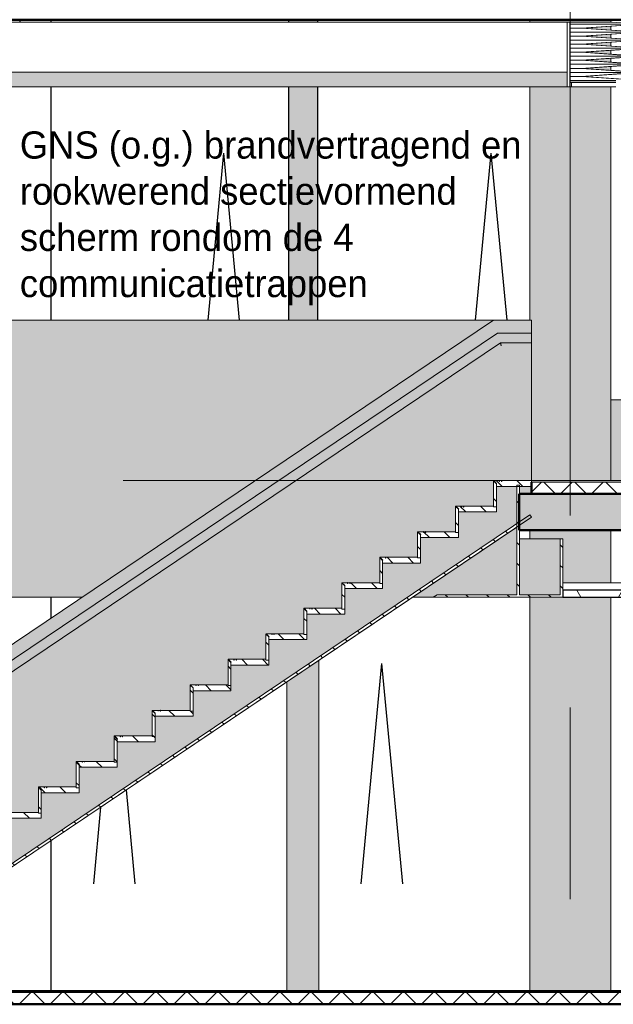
# Model space of a CAD drawing. Extents: x 50445 to 145605, y -10968 to 41989.
# Tile 290 of 338: x 103921 to 107991, y 5097 to 11847. Entities that reach past the tile are written whole.
import ezdxf

# ---------------------------------------------------------------- set-up
doc = ezdxf.new("R2010")
doc.units = 0
doc.header["$LTSCALE"] = 414.30304
doc.header["$MEASUREMENT"] = 0
doc.linetypes.add('stramien', pattern=[22.225, 12.7, -3.175, 3.175, -3.175])
doc.layers.get('0').update_dxf_attribs({"linetype": 'CONTINUOUS'})
for name, color, linetype, lineweight in [('A-ANNO-TEXT', 2, 'CONTINUOUS', 18), ('A-CLNG-PATT', 5, 'CONTINUOUS', 25), ('A-CLNG-SUSP', 5, 'CONTINUOUS', 25), ('A-DETL', 5, 'CONTINUOUS', 18), ('A-FLOR-CASE', 3, 'CONTINUOUS', 18), ('A-FLOR-OTLN', 6, 'CONTINUOUS', 18), ('A-FLOR-PATT', 8, 'CONTINUOUS', 50), ('A-GENM', 6, 'CONTINUOUS', 18), ('A-GLAZ', 6, 'CONTINUOUS', 18), ('A-GLAZ-GLAS', 6, 'CONTINUOUS', 25), ('I-WALL', 2, 'CONTINUOUS', 25), ('S-COLS', 6, 'CONTINUOUS', 18), ('S-GRID', 1, 'CONTINUOUS', 18)]:
    doc.layers.add(name, color=color, linetype=linetype, lineweight=lineweight)
doc.layers.get('A-GLAZ').off()
doc.styles.add('Frutiger', font='txt', dxfattribs={"height": 186.571782})
pattern_1 = [(45, (114825.1, 10064.78), (-106.066, 106.066), []), (135, (114825.1, 10064.78), (-106.066, -106.066), [])]
pattern_2 = [(135, (33645.57, 9397.6), (-70.7107, -70.7107), [])]

# ---------------------------------------------------------------- blocks, each defined once
blk = doc.blocks.new('65_KU_GNS huif met Barisol - Type-V42-plotview doorsnede C C  -  1 op 100')
at = {"layer": 'A-GENM'}
blk.add_hatch(color=256, dxfattribs=at).paths.add_polyline_path([(21032.3, 10720), (26494.3, 10720), (26494.3, 10820), (21032.3, 10820)], flags=0)
for p, q in [((26494.3, 11163.2), (21032.3, 11163.2)), ((26514.3, 11163.2), (26494.3, 11163.2)), ((26494.3, 11163.2), (26494.3, 10720)), ((26514.3, 10720), (26514.3, 11163.2)), ((26514.3, 11163.2), (26804.2, 11163.2)), ((26514.3, 11162.2), (26804.2, 11162.2)), ((26514.3, 11149.4), (26986.9, 11149.4)), ((26986.9, 11149.4), (26593, 11121.9)), ((26607.3, 11121.9), (27001.3, 11149.4)), ((27001.3, 11149.4), (26804.2, 11163.2)), ((26804.2, 11163.2), (26804.2, 11162.2)), ((26804.2, 11162.2), (26986.9, 11149.4)), ((26514.3, 11121.9), (26593, 11121.9)), ((26514.3, 11094.3), (26986.9, 11094.3)), ((26593, 11121.9), (26986.9, 11094.3)), ((26986.9, 11094.3), (26593, 11066.8)), ((27001.3, 11094.3), (26607.3, 11121.9)), ((26607.3, 11066.8), (27001.3, 11094.3)), ((26514.3, 11066.8), (26593, 11066.8)), ((26514.3, 11039.2), (26986.9, 11039.2)), ((26514.3, 11011.7), (26593, 11011.7)), ((26593, 11066.8), (26986.9, 11039.2)), ((26986.9, 11039.2), (26593, 11011.7)), ((26593, 11011.7), (26986.9, 10984.1)), ((27001.3, 11039.2), (26607.3, 11066.8)), ((26607.3, 11011.7), (27001.3, 11039.2)), ((27001.3, 10984.1), (26607.3, 11011.7)), ((26514.3, 10984.1), (26986.9, 10984.1)), ((26514.3, 10956.6), (26593, 10956.6)), ((26986.9, 10984.1), (26593, 10956.6)), ((26593, 10956.6), (26986.9, 10929)), ((26607.3, 10956.6), (27001.3, 10984.1)), ((27001.3, 10929), (26607.3, 10956.6)), ((26514.3, 10929), (26986.9, 10929)), ((26514.3, 10901.5), (26593, 10901.5)), ((26514.3, 10874), (26986.9, 10874)), ((26986.9, 10929), (26593, 10901.5)), ((26593, 10901.5), (26986.9, 10874)), ((26986.9, 10874), (26593, 10846.4)), ((26607.3, 10901.5), (27001.3, 10929)), ((27001.3, 10874), (26607.3, 10901.5)), ((26607.3, 10846.4), (27001.3, 10874)), ((26494.3, 10820), (21032.3, 10820)), ((26494.3, 10720), (26494.3, 10820)), ((26514.3, 10846.4), (26593, 10846.4)), ((26514.3, 10818.9), (26986.9, 10818.9)), ((26593, 10846.4), (26986.9, 10818.9)), ((26986.9, 10818.9), (26593, 10791.3)), ((27001.3, 10818.9), (26607.3, 10846.4)), ((26607.3, 10791.3), (27001.3, 10818.9)), ((26514.3, 10791.3), (26593, 10791.3)), ((26514.3, 10763.8), (26829.1, 10763.8)), ((26514.3, 10751), (26804.2, 10751)), ((26524.3, 10750), (26514.3, 10750)), ((26524.3, 10750), (26524.3, 10720)), ((26829.1, 10750), (26524.3, 10750)), ((26593, 10791.3), (26900.6, 10769.8)), ((26914.9, 10769.8), (26607.3, 10791.3)), ((26829.1, 10752.7), (26804.2, 10751)), ((26804.2, 10750), (26829.1, 10751.7)), ((26804.2, 10751), (26804.2, 10750)), ((21032.3, 10720), (26494.3, 10720)), ((26494.3, 10720), (26514.3, 10720)), ((26514.3, 10720), (26524.3, 10720)), ((26524.3, 10720), (26829.1, 10720))]:
    blk.add_line(p, q, dxfattribs=at)
blk = doc.blocks.new('34_KA_houten balustrade communicatietrappen - Type-V45-plotview doorsnede C C  -  1 op 100')
at = {"layer": 'A-FLOR-CASE'}
h = blk.add_hatch(dxfattribs=at)
h.set_pattern_fill('FP_22', color=256, style=0, pattern_type=2)
h.set_pattern_definition(pattern_2)
h.paths.add_polyline_path([(26465.9, 7220), (26465.9, 7620), (26447.9, 7620), (26447.9, 7238), (26167.9, 7238), (26167.9, 7990), (26149.9, 7990), (26149.9, 7238), (25603.6, 7238), (25576.9, 7220), (26021.3, 7220)], flags=0)
h.paths.add_polyline_path([(21067.9, 7220), (21383.9, 7220), (21383.9, 8020), (21365.9, 8020), (21365.9, 7238), (21085.9, 7238), (21085.9, 7620), (21067.9, 7620)], flags=0)
h.paths.add_polyline_path([(21283.9, 7990), (21301.9, 7990), (21301.9, 8020), (21283.9, 8020), (21283.9, 8000.1)], flags=0)
at = {"layer": 'A-GENM'}
h = blk.add_hatch(color=256, dxfattribs=at)
h.paths.add_polyline_path([(21383.9, 7220), (23167.1, 7220), (25989.9, 9120), (21283.9, 9120), (21283.9, 8020), (21301.9, 8020), (21301.9, 9102), (21328.1, 9102), (21328.1, 8020), (21383.9, 8020), (21383.9, 7238)], flags=0)
h.paths.add_polyline_path([(25576.9, 7220), (25603.6, 7238), (26149.9, 7239.1), (26149.9, 7701.6), (25434.4, 7220), (25464.8, 7220)], flags=0)
h = blk.add_hatch(color=256, dxfattribs=at)
h.paths.add_polyline_path([(26249.9, 7238), (26447.9, 7238), (26447.9, 7620), (26167.9, 7620), (26167.9, 7238)], flags=0)
h.paths.add_polyline_path([(21085.9, 7238), (21365.9, 7238), (21365.9, 7620), (21085.9, 7620), (21085.9, 7518)], flags=0)
for p, q in [((25989.9, 9120), (21283.9, 9120)), ((26167.9, 7990), (26149.9, 7990)), ((26149.9, 7990), (26149.9, 7238)), ((26167.9, 7238), (26167.9, 7990)), ((26167.9, 7620), (26447.9, 7620)), ((26465.9, 7620), (26447.9, 7620)), ((26447.9, 7620), (26447.9, 7238)), ((26465.9, 7220), (26465.9, 7620)), ((25603.6, 7238), (25576.9, 7220)), ((26149.9, 7238), (25603.6, 7238)), ((26447.9, 7238), (26167.9, 7238)), ((21383.9, 7220), (23167.1, 7220)), ((25434.4, 7220), (25576.9, 7220)), ((25576.9, 7220), (26465.9, 7220))]:
    blk.add_line(p, q, dxfattribs=at)
blk = doc.blocks.new('42_KA leemstuc betonkolomafwerking - Type-V54-plotview doorsnede C C  -  1 op 100')
at = {"layer": 'A-GENM'}
h = blk.add_hatch(color=256, dxfattribs=at)
h.paths.add_polyline_path([(26239.6, 4520), (26793.6, 4520), (26793.6, 7220), (26239.6, 7220), (26239.6, 4852.5)], flags=0)
h.paths.add_polyline_path([(26793.6, 7320), (26793.6, 7680), (26239.6, 7680), (26239.6, 7620), (26465.9, 7620), (26465.9, 7320), (26577.9, 7320)], flags=0)
for p, q in [((26239.6, 7680), (26239.6, 7620)), ((26793.6, 7680), (26793.6, 7320)), ((26239.6, 7220), (26239.6, 4520)), ((26793.6, 7220), (26793.6, 4520))]:
    blk.add_line(p, q, dxfattribs=at)
blk = doc.blocks.new('42_KA leemstuc betonkolomafwerking - Type-V58-plotview doorsnede C C  -  1 op 100')
at = {"layer": 'A-GENM'}
h = blk.add_hatch(color=256, dxfattribs=at)
h.paths.add_polyline_path([(26577.9, 8020), (26793.6, 8020), (26793.6, 10720), (26239.6, 10720), (26239.6, 9120), (26249.9, 9120), (26249.9, 8020)], flags=0)
h.paths.add_polyline_path([(26793.6, 10833.4), (26793.6, 10859.4), (26607.3, 10846.4)], flags=0)
h.paths.add_polyline_path([(26793.6, 10888.5), (26793.6, 10914.5), (26607.3, 10901.5)], flags=0)
h.paths.add_polyline_path([(26793.6, 10943.6), (26793.6, 10969.6), (26607.3, 10956.6)], flags=0)
h.paths.add_polyline_path([(26793.6, 10998.7), (26793.6, 11024.7), (26607.3, 11011.7), (26706.9, 11004.7)], flags=0)
h.paths.add_polyline_path([(26793.6, 11053.8), (26793.6, 11079.8), (26607.3, 11066.8)], flags=0)
h.paths.add_polyline_path([(26793.6, 11108.8), (26793.6, 11134.9), (26607.3, 11121.9)], flags=0)
h.paths.add_polyline_path([(26514.3, 11163.2), (26793.6, 11163.2), (26793.6, 11180), (26239.6, 11180), (26239.6, 11163.2), (26494.3, 11163.2)], flags=0)
for p, q in [((26239.6, 11180), (26239.6, 11163.2)), ((26793.6, 11180), (26793.6, 11163.2)), ((26793.6, 11134.9), (26793.6, 11108.8)), ((26793.6, 11079.8), (26793.6, 11053.8)), ((26793.6, 11024.7), (26793.6, 10998.7)), ((26793.6, 10969.6), (26793.6, 10943.6)), ((26793.6, 10914.5), (26793.6, 10888.5)), ((26793.6, 10859.4), (26793.6, 10833.4)), ((26239.6, 10720), (26239.6, 9120)), ((26793.6, 10720), (26793.6, 8020)), ((26249.9, 8020), (26793.6, 8020))]:
    blk.add_line(p, q, dxfattribs=at)
blk = doc.blocks.new('31_KA_Houten kozijn draaiend deel metselwerkgevel - Type-V164-plotview doorsnede C C  -  1 op 100')
at = {"layer": 'A-GLAZ-GLAS'}
for p in [(46033.5, 16120), (46249.7, 16120)]:
    blk.add_line(p, (46141.6, 17266), dxfattribs=at)
blk = doc.blocks.new('31_KA_Houten kozijn draaiend deel metselwerkgevel - Type-V163-plotview doorsnede C C  -  1 op 100')
at = {"layer": 'A-GLAZ-GLAS'}
for p in [(47866.8, 16120), (48083, 16120)]:
    blk.add_line(p, (47974.9, 17266), dxfattribs=at)
blk = doc.blocks.new('31_KA_Houten kozijn draaiend deel metselwerkgevel - Type-V167-plotview doorsnede C C  -  1 op 100')
at = {"layer": 'A-GLAZ-GLAS'}
for p, q in [((23534.1, 5255.8), (23473.3, 5900.1)), ((23249.1, 5255.8), (23298.8, 5782.6))]:
    blk.add_line(p, q, dxfattribs=at)
blk = doc.blocks.new('31_KA_Houten kozijn draaiend deel metselwerkgevel - Type-8155383-plotview doorsnede C C  -  1 op 100')
at = {"layer": 'A-GLAZ-GLAS'}
for p in [(4915.8, 12255.8), (5200.7, 12255.8)]:
    blk.add_line(p, (5058.3, 13766), dxfattribs=at)
blk = doc.blocks.new('24_KA_communicatietrap - Type-9770789-plotview doorsnede C C  -  1 op 100')
at = {"layer": 'A-GENM'}
for points in [[(20789.9, 5511.5), (26017.4, 9030), (26249.9, 9030), (26249.9, 9120), (25989.9, 9120), (20789.9, 5620)], [(20789.9, 5431.8), (26039.3, 8964), (26249.9, 8964), (26249.9, 9030), (26017.4, 9030), (20789.9, 5511.5)], [(20789.9, 5407.8), (26043.6, 8944), (26037.5, 8964), (20789.9, 5430.4), (20789.9, 5413.6)], [(26249.9, 8944), (26249.9, 8964), (26037.7, 8963.3), (26043.6, 8944)]]:
    blk.add_hatch(color=256, dxfattribs=at).paths.add_polyline_path(points, flags=0)
h = blk.add_hatch(color=256, dxfattribs=at)
h.paths.add_polyline_path([(20789.9, 4520), (21049.9, 4520), (21049.9, 4693.9), (21051.3, 4695), (21309.9, 4695), (21309.9, 4868.9), (21311.3, 4870), (21569.9, 4870), (21569.9, 5043.9), (21571.3, 5045), (21829.9, 5045.1), (21829.9, 5218.9), (21831.3, 5220), (22089.9, 5220.1), (22089.9, 5393.9), (22091.3, 5395), (22349.9, 5395), (22349.9, 5568.9), (22351.3, 5570), (22609.9, 5570), (22609.9, 5743.9), (22611.3, 5745), (22869.9, 5745), (22869.9, 5918.9), (22871.3, 5920), (23129.9, 5920.1), (23129.9, 6093.9), (23131.3, 6095), (23389.9, 6095), (23389.9, 6268.9), (23391.3, 6270), (23649.9, 6270.1), (23649.9, 6443.9), (23651.3, 6445), (23909.9, 6445.1), (23909.9, 6618.9), (23911.3, 6620), (24169.9, 6620.1), (24169.9, 6793.9), (24171.3, 6795), (24429.9, 6795), (24429.9, 6968.9), (24431.3, 6970), (24689.9, 6970), (24689.9, 7143.9), (24691.3, 7145), (24949.9, 7145), (24949.9, 7318.9), (24951.3, 7320), (25209.9, 7320.1), (25209.9, 7493.9), (25211.3, 7495), (25469.9, 7495), (25469.9, 7668.9), (25471.3, 7670), (25729.9, 7670.1), (25729.9, 7843.9), (25731.3, 7845), (25989.9, 7845.6), (25989.9, 8018.9), (25991.3, 8020), (26249.9, 8020), (26249.9, 8944), (26043.6, 8944), (20789.9, 5407.8)], flags=0)
h.paths.add_polyline_path([(21069.9, 4520), (21422.7, 4520), (21411.6, 4536.6), (26149.9, 7725.8), (26149.9, 7980), (26009.9, 7980), (26009.9, 7805), (25749.9, 7805), (25749.9, 7630), (25489.9, 7630), (25489.9, 7455), (25229.9, 7455), (25229.9, 7280), (24969.9, 7280), (24969.9, 7105), (24709.9, 7105), (24709.9, 6930), (24449.9, 6930), (24449.9, 6755), (24189.9, 6755), (24189.9, 6580), (23929.9, 6580), (23929.9, 6405), (23669.9, 6405), (23669.9, 6230), (23409.9, 6230), (23409.9, 6055), (23149.9, 6055), (23149.9, 5880), (22889.9, 5880), (22889.9, 5705), (22629.9, 5705), (22629.9, 5530), (22369.9, 5530), (22369.9, 5355), (22109.9, 5355), (22109.9, 5180), (21849.9, 5180), (21849.9, 5005), (21589.9, 5005), (21589.9, 4830), (21329.9, 4830), (21329.9, 4655), (21069.9, 4655), (21069.9, 4566.3)], flags=0)
h.paths.add_polyline_path([(21422.8, 4520), (21422.9, 4520), (21422.9, 4520.1)], flags=0)
h.paths.add_polyline_path([(26167.9, 7930), (26249.9, 7930), (26249.9, 7980), (26167.9, 7980)], flags=0)
h = blk.add_hatch(dxfattribs=at)
h.set_pattern_fill('FP_22', color=256, style=0, pattern_type=2)
h.set_pattern_definition(pattern_2)
h.paths.add_polyline_path([(26009.9, 7840), (26009.9, 7998.6), (25989.9, 8018.6), (25989.9, 7840)], flags=0)
h = blk.add_hatch(dxfattribs=at)
h.set_pattern_fill('FP_22', color=256, style=0, pattern_type=2)
h.set_pattern_definition(pattern_2)
h.paths.add_polyline_path([(26021.3, 7980), (26249.9, 7980), (26249.9, 8020), (26046.9, 8020), (26046.9, 8014), (26044.9, 8014), (26044.9, 8020), (26031.9, 8020), (26031.9, 8014), (26029.9, 8014), (26029.9, 8020), (25991.3, 8020), (26011.3, 8000), (26009.9, 7998.6), (26009.9, 7980)], flags=0)
h = blk.add_hatch(dxfattribs=at)
h.set_pattern_fill('FP_22', color=256, style=0, pattern_type=2)
h.set_pattern_definition(pattern_2)
h.paths.add_polyline_path([(25749.9, 7665), (25749.9, 7823.6), (25729.9, 7843.6), (25729.9, 7665)], flags=0)
h = blk.add_hatch(dxfattribs=at)
h.set_pattern_fill('FP_22', color=256, style=0, pattern_type=2)
h.set_pattern_definition(pattern_2)
h.paths.add_polyline_path([(26009.9, 7805), (26009.9, 7840), (25989.9, 7840), (25989.9, 7845), (25786.9, 7845), (25786.9, 7839), (25784.9, 7839), (25784.9, 7845), (25771.9, 7845), (25771.9, 7839), (25769.9, 7839), (25769.9, 7845), (25731.3, 7845), (25751.3, 7825), (25749.9, 7823.6), (25749.9, 7805)], flags=0)
h = blk.add_hatch(dxfattribs=at)
h.set_pattern_fill('FP_22', color=256, style=0, pattern_type=2)
h.set_pattern_definition(pattern_2)
h.paths.add_polyline_path([(21422.7, 4520), (26249.9, 7769), (26238.7, 7785.6), (21411.6, 4536.6)], flags=0)
h = blk.add_hatch(dxfattribs=at)
h.set_pattern_fill('FP_22', color=256, style=0, pattern_type=2)
h.set_pattern_definition(pattern_2)
h.paths.add_polyline_path([(25489.9, 7490), (25489.9, 7648.6), (25469.9, 7668.6), (25469.9, 7490)], flags=0)
h = blk.add_hatch(dxfattribs=at)
h.set_pattern_fill('FP_22', color=256, style=0, pattern_type=2)
h.set_pattern_definition(pattern_2)
h.paths.add_polyline_path([(25749.9, 7630), (25749.9, 7665), (25729.9, 7665), (25729.9, 7670), (25471.3, 7670), (25491.3, 7650), (25489.9, 7648.6), (25489.9, 7630)], flags=0)
h = blk.add_hatch(dxfattribs=at)
h.set_pattern_fill('FP_22', color=256, style=0, pattern_type=2)
h.set_pattern_definition(pattern_2)
h.paths.add_polyline_path([(25229.9, 7315), (25229.9, 7473.6), (25209.9, 7493.6), (25209.9, 7315)], flags=0)
h = blk.add_hatch(dxfattribs=at)
h.set_pattern_fill('FP_22', color=256, style=0, pattern_type=2)
h.set_pattern_definition(pattern_2)
h.paths.add_polyline_path([(25229.9, 7455), (25489.9, 7455), (25489.9, 7490), (25469.9, 7490), (25469.9, 7495), (25211.3, 7495), (25231.3, 7475), (25229.9, 7473.6)], flags=0)
h = blk.add_hatch(dxfattribs=at)
h.set_pattern_fill('FP_22', color=256, style=0, pattern_type=2)
h.set_pattern_definition(pattern_2)
h.paths.add_polyline_path([(24969.9, 7140), (24969.9, 7298.6), (24949.9, 7318.6), (24949.9, 7140)], flags=0)
h = blk.add_hatch(dxfattribs=at)
h.set_pattern_fill('FP_22', color=256, style=0, pattern_type=2)
h.set_pattern_definition(pattern_2)
h.paths.add_polyline_path([(25229.9, 7280), (25229.9, 7315), (25209.9, 7315), (25209.9, 7320), (24951.3, 7320), (24971.3, 7300), (24969.9, 7298.6), (24969.9, 7280)], flags=0)
h = blk.add_hatch(dxfattribs=at)
h.set_pattern_fill('FP_22', color=256, style=0, pattern_type=2)
h.set_pattern_definition(pattern_2)
h.paths.add_polyline_path([(24709.9, 6965), (24709.9, 7123.6), (24689.9, 7143.6), (24689.9, 6965)], flags=0)
h = blk.add_hatch(dxfattribs=at)
h.set_pattern_fill('FP_22', color=256, style=0, pattern_type=2)
h.set_pattern_definition(pattern_2)
h.paths.add_polyline_path([(24709.9, 7105), (24969.9, 7105), (24969.9, 7140), (24949.9, 7140), (24949.9, 7145), (24691.3, 7145), (24711.3, 7125), (24709.9, 7123.6)], flags=0)
h = blk.add_hatch(dxfattribs=at)
h.set_pattern_fill('FP_22', color=256, style=0, pattern_type=2)
h.set_pattern_definition(pattern_2)
h.paths.add_polyline_path([(24449.9, 6790), (24449.9, 6948.6), (24429.9, 6968.6), (24429.9, 6790)], flags=0)
h = blk.add_hatch(dxfattribs=at)
h.set_pattern_fill('FP_22', color=256, style=0, pattern_type=2)
h.set_pattern_definition(pattern_2)
h.paths.add_polyline_path([(24449.9, 6930), (24709.9, 6930), (24709.9, 6965), (24689.9, 6965), (24689.9, 6970), (24431.3, 6970), (24451.3, 6950), (24449.9, 6948.6)], flags=0)
h = blk.add_hatch(dxfattribs=at)
h.set_pattern_fill('FP_22', color=256, style=0, pattern_type=2)
h.set_pattern_definition(pattern_2)
h.paths.add_polyline_path([(24189.9, 6615), (24189.9, 6773.6), (24169.9, 6793.6), (24169.9, 6615)], flags=0)
h = blk.add_hatch(dxfattribs=at)
h.set_pattern_fill('FP_22', color=256, style=0, pattern_type=2)
h.set_pattern_definition(pattern_2)
h.paths.add_polyline_path([(24189.9, 6755), (24449.9, 6755), (24449.9, 6790), (24429.9, 6790), (24429.9, 6795), (24171.3, 6795), (24191.3, 6775), (24189.9, 6773.6)], flags=0)
h = blk.add_hatch(dxfattribs=at)
h.set_pattern_fill('FP_22', color=256, style=0, pattern_type=2)
h.set_pattern_definition(pattern_2)
h.paths.add_polyline_path([(23929.9, 6440), (23929.9, 6598.6), (23909.9, 6618.6), (23909.9, 6440)], flags=0)
h = blk.add_hatch(dxfattribs=at)
h.set_pattern_fill('FP_22', color=256, style=0, pattern_type=2)
h.set_pattern_definition(pattern_2)
h.paths.add_polyline_path([(24189.9, 6580), (24189.9, 6615), (24169.9, 6615), (24169.9, 6620), (23911.3, 6620), (23931.3, 6600), (23929.9, 6598.6), (23929.9, 6580)], flags=0)
h = blk.add_hatch(dxfattribs=at)
h.set_pattern_fill('FP_22', color=256, style=0, pattern_type=2)
h.set_pattern_definition(pattern_2)
h.paths.add_polyline_path([(23669.9, 6265), (23669.9, 6423.6), (23649.9, 6443.6), (23649.9, 6265)], flags=0)
h = blk.add_hatch(dxfattribs=at)
h.set_pattern_fill('FP_22', color=256, style=0, pattern_type=2)
h.set_pattern_definition(pattern_2)
h.paths.add_polyline_path([(23929.9, 6405), (23929.9, 6440), (23909.9, 6440), (23909.9, 6445), (23651.3, 6445), (23671.3, 6425), (23669.9, 6423.6), (23669.9, 6405)], flags=0)
h = blk.add_hatch(dxfattribs=at)
h.set_pattern_fill('FP_22', color=256, style=0, pattern_type=2)
h.set_pattern_definition(pattern_2)
h.paths.add_polyline_path([(23409.9, 6090), (23409.9, 6248.6), (23389.9, 6268.6), (23389.9, 6090)], flags=0)
h = blk.add_hatch(dxfattribs=at)
h.set_pattern_fill('FP_22', color=256, style=0, pattern_type=2)
h.set_pattern_definition(pattern_2)
h.paths.add_polyline_path([(23409.9, 6230), (23669.9, 6230), (23669.9, 6265), (23649.9, 6265), (23649.9, 6270), (23391.3, 6270), (23411.3, 6250), (23409.9, 6248.6)], flags=0)
h = blk.add_hatch(dxfattribs=at)
h.set_pattern_fill('FP_22', color=256, style=0, pattern_type=2)
h.set_pattern_definition(pattern_2)
h.paths.add_polyline_path([(23149.9, 5915), (23149.9, 6073.6), (23129.9, 6093.6), (23129.9, 5915)], flags=0)
h = blk.add_hatch(dxfattribs=at)
h.set_pattern_fill('FP_22', color=256, style=0, pattern_type=2)
h.set_pattern_definition(pattern_2)
h.paths.add_polyline_path([(23149.9, 6055), (23409.9, 6055), (23409.9, 6090), (23389.9, 6090), (23389.9, 6095), (23131.3, 6095), (23151.3, 6075), (23149.9, 6073.6)], flags=0)
h = blk.add_hatch(dxfattribs=at)
h.set_pattern_fill('FP_22', color=256, style=0, pattern_type=2)
h.set_pattern_definition(pattern_2)
h.paths.add_polyline_path([(22889.9, 5740), (22889.9, 5898.6), (22869.9, 5918.6), (22869.9, 5740)], flags=0)
h = blk.add_hatch(dxfattribs=at)
h.set_pattern_fill('FP_22', color=256, style=0, pattern_type=2)
h.set_pattern_definition(pattern_2)
h.paths.add_polyline_path([(22889.9, 5880), (23149.9, 5880), (23149.9, 5915), (23129.9, 5915), (23129.9, 5920), (22871.3, 5920), (22891.3, 5900), (22889.9, 5898.6)], flags=0)
h = blk.add_hatch(dxfattribs=at)
h.set_pattern_fill('FP_22', color=256, style=0, pattern_type=2)
h.set_pattern_definition(pattern_2)
h.paths.add_polyline_path([(22681.8, 5705), (22889.9, 5705), (22889.9, 5740), (22869.9, 5740), (22869.9, 5745), (22611.3, 5745), (22631.3, 5725), (22629.9, 5723.6), (22629.9, 5705)], flags=0)
for p, q in [((25989.9, 9120), (20789.9, 5620)), ((26249.9, 9120), (25989.9, 9120)), ((26249.9, 9030), (26249.9, 9120)), ((20789.9, 5511.5), (26017.4, 9030)), ((26017.4, 9030), (26249.9, 9030)), ((26249.9, 8964), (26249.9, 9030)), ((26037.5, 8964), (20789.9, 5431.9)), ((26249.9, 8964), (26037.5, 8964)), ((26249.9, 8944), (26249.9, 8964)), ((26249.9, 8020), (26249.9, 8944)), ((25991.2, 8020.1), (25989.8, 8018.7)), ((25989.8, 8018.7), (26009.9, 7998.6)), ((26009.9, 7998.6), (25989.9, 8018.6)), ((25989.9, 8018.6), (25989.9, 7840)), ((26011.3, 8000), (25991.2, 8020.1)), ((26029.9, 8020), (25991.3, 8020)), ((25991.3, 8020), (26011.3, 8000)), ((26011.3, 8000), (26009.9, 7998.6)), ((26009.9, 7998.6), (26011.3, 8000)), ((26009.9, 7998.6), (26009.9, 7980)), ((26009.9, 7840), (26009.9, 7998.6)), ((26009.9, 7980), (26249.9, 7980)), ((26029.9, 8020.6), (26029.9, 8014.6)), ((26031.9, 8020.6), (26029.9, 8020.6)), ((26029.9, 8014), (26029.9, 8020)), ((26029.9, 8014.6), (26031.9, 8014.6)), ((26031.9, 8014), (26029.9, 8014)), ((26031.9, 8014.6), (26031.9, 8020.6)), ((26044.9, 8020), (26031.9, 8020)), ((26031.9, 8020), (26031.9, 8014)), ((26044.9, 8020.6), (26044.9, 8014.6)), ((26046.9, 8020.6), (26044.9, 8020.6)), ((26044.9, 8014), (26044.9, 8020)), ((26044.9, 8014.6), (26046.9, 8014.6)), ((26046.9, 8014), (26044.9, 8014)), ((26046.9, 8014.6), (26046.9, 8020.6)), ((26249.9, 8020), (26046.9, 8020)), ((26046.9, 8020), (26046.9, 8014)), ((26249.9, 7980), (26249.9, 8020)), ((25731.2, 7845.1), (25729.8, 7843.7)), ((25729.8, 7843.7), (25749.9, 7823.6)), ((25749.9, 7823.6), (25729.9, 7843.6)), ((25729.9, 7843.6), (25729.9, 7665)), ((25749.9, 7823.6), (25729.9, 7843.6)), ((25729.9, 7843.6), (25729.9, 7665)), ((25751.3, 7825), (25731.2, 7845.1)), ((25769.9, 7845), (25731.3, 7845)), ((25731.3, 7845), (25751.3, 7825)), ((25769.9, 7845.6), (25769.9, 7839.6)), ((25771.9, 7845.6), (25769.9, 7845.6)), ((25769.9, 7839), (25769.9, 7845)), ((25769.9, 7839.6), (25771.9, 7839.6)), ((25771.9, 7839), (25769.9, 7839)), ((25771.9, 7839.6), (25771.9, 7845.6)), ((25784.9, 7845), (25771.9, 7845)), ((25771.9, 7845), (25771.9, 7839)), ((25784.9, 7845.6), (25784.9, 7839.6)), ((25786.9, 7845.6), (25784.9, 7845.6)), ((25784.9, 7839), (25784.9, 7845)), ((25784.9, 7839.6), (25786.9, 7839.6)), ((25786.9, 7839), (25784.9, 7839)), ((25786.9, 7839.6), (25786.9, 7845.6)), ((25989.9, 7845), (25786.9, 7845)), ((25786.9, 7845), (25786.9, 7839)), ((25989.9, 7840), (25989.9, 7845)), ((26009.9, 7840), (25989.9, 7840)), ((25989.9, 7840), (26009.9, 7840)), ((26009.9, 7805), (26009.9, 7840)), ((26238.7, 7785.6), (21411.6, 4536.6)), ((21422.7, 4520), (26249.9, 7769)), ((25751.3, 7825), (25749.9, 7823.6)), ((25749.9, 7823.6), (25751.3, 7825)), ((25749.9, 7670), (25749.9, 7823.6)), ((25749.9, 7823.6), (25749.9, 7805)), ((25749.9, 7665), (25749.9, 7823.6)), ((25749.9, 7665), (25749.9, 7823.6)), ((25749.9, 7805), (26009.9, 7805)), ((25749.9, 7805), (26009.9, 7805)), ((26249.9, 7769), (26238.7, 7785.6)), ((21422.9, 4520), (26149.9, 7701.6)), ((25471.2, 7670.1), (25469.8, 7668.7)), ((25469.8, 7668.7), (25489.9, 7648.6)), ((25489.9, 7648.6), (25469.9, 7668.6)), ((25469.9, 7668.6), (25469.9, 7490)), ((25491.3, 7650), (25471.2, 7670.1)), ((25729.9, 7670), (25471.3, 7670)), ((25471.3, 7670), (25491.3, 7650)), ((25489.9, 7648.6), (25491.3, 7650)), ((25491.3, 7650), (25489.9, 7648.6)), ((25489.9, 7495), (25489.9, 7648.6)), ((25489.9, 7490), (25489.9, 7648.6)), ((25489.9, 7648.6), (25489.9, 7630)), ((25489.9, 7630), (25749.9, 7630)), ((25489.9, 7630), (25749.9, 7630)), ((25509.9, 7670.6), (25509.9, 7664.6)), ((25511.9, 7670.6), (25509.9, 7670.6)), ((25509.9, 7664.6), (25511.9, 7664.6)), ((25511.9, 7664.6), (25511.9, 7670.6)), ((25524.9, 7670.6), (25524.9, 7664.6)), ((25526.9, 7670.6), (25524.9, 7670.6)), ((25524.9, 7664.6), (25526.9, 7664.6)), ((25526.9, 7664.6), (25526.9, 7670.6)), ((25729.9, 7665), (25729.9, 7670)), ((25729.9, 7665), (25749.9, 7665)), ((25749.9, 7665), (25729.9, 7665)), ((25729.9, 7665), (25749.9, 7665)), ((25749.9, 7630), (25749.9, 7665)), ((25211.2, 7495.1), (25209.8, 7493.7)), ((25209.8, 7493.7), (25229.9, 7473.6)), ((25229.9, 7473.6), (25209.9, 7493.6)), ((25209.9, 7493.6), (25209.9, 7315)), ((25231.3, 7475), (25211.2, 7495.1)), ((25469.9, 7495), (25211.3, 7495)), ((25211.3, 7495), (25231.3, 7475)), ((25249.9, 7495.6), (25249.9, 7489.6)), ((25251.9, 7495.6), (25249.9, 7495.6)), ((25251.9, 7489.6), (25251.9, 7495.6)), ((25264.9, 7495.6), (25264.9, 7489.6)), ((25266.9, 7495.6), (25264.9, 7495.6)), ((25266.9, 7489.6), (25266.9, 7495.6)), ((25469.9, 7490), (25469.9, 7495)), ((25229.9, 7473.6), (25231.3, 7475)), ((25231.3, 7475), (25229.9, 7473.6)), ((25229.9, 7320), (25229.9, 7473.6)), ((25229.9, 7315), (25229.9, 7473.6)), ((25229.9, 7473.6), (25229.9, 7455)), ((25229.9, 7455), (25489.9, 7455)), ((25229.9, 7455), (25489.9, 7455)), ((25249.9, 7489.6), (25251.9, 7489.6)), ((25264.9, 7489.6), (25266.9, 7489.6)), ((25469.9, 7490), (25489.9, 7490)), ((25489.9, 7490), (25469.9, 7490)), ((25489.9, 7455), (25489.9, 7490)), ((24951.2, 7320.1), (24949.8, 7318.7)), ((24949.8, 7318.7), (24969.9, 7298.6)), ((24969.9, 7298.6), (24949.9, 7318.6)), ((24949.9, 7318.6), (24949.9, 7140)), ((24971.3, 7300), (24951.2, 7320.1)), ((25209.9, 7320), (24951.3, 7320)), ((24951.3, 7320), (24971.3, 7300)), ((24969.9, 7298.6), (24971.3, 7300)), ((24971.3, 7300), (24969.9, 7298.6)), ((24969.9, 7145), (24969.9, 7298.6)), ((24969.9, 7140), (24969.9, 7298.6)), ((24969.9, 7298.6), (24969.9, 7280)), ((24989.9, 7320.6), (24989.9, 7314.6)), ((24991.9, 7320.6), (24989.9, 7320.6)), ((24989.9, 7314.6), (24991.9, 7314.6)), ((24991.9, 7314.6), (24991.9, 7320.6)), ((25004.9, 7320.6), (25004.9, 7314.6)), ((25006.9, 7320.6), (25004.9, 7320.6)), ((25004.9, 7314.6), (25006.9, 7314.6)), ((25006.9, 7314.6), (25006.9, 7320.6)), ((25209.9, 7315), (25209.9, 7320)), ((25229.9, 7315), (25209.9, 7315)), ((25209.9, 7315), (25229.9, 7315)), ((25229.9, 7280), (25229.9, 7315)), ((24969.9, 7280), (25229.9, 7280)), ((24969.9, 7280), (25229.9, 7280)), ((24691.2, 7145.1), (24689.8, 7143.7)), ((24689.8, 7143.7), (24709.9, 7123.6)), ((24709.9, 7123.6), (24689.9, 7143.6)), ((24689.9, 7143.6), (24689.9, 6965)), ((24711.3, 7125), (24691.2, 7145.1)), ((24949.9, 7145), (24691.3, 7145)), ((24691.3, 7145), (24711.3, 7125)), ((24709.9, 7123.6), (24711.3, 7125)), ((24711.3, 7125), (24709.9, 7123.6)), ((24709.9, 6970), (24709.9, 7123.6)), ((24709.9, 6965), (24709.9, 7123.6)), ((24709.9, 7123.6), (24709.9, 7105)), ((24709.9, 7105), (24969.9, 7105)), ((24709.9, 7105), (24969.9, 7105)), ((24729.9, 7145.6), (24729.9, 7139.6)), ((24731.9, 7145.6), (24729.9, 7145.6)), ((24729.9, 7139.6), (24731.9, 7139.6)), ((24731.9, 7139.6), (24731.9, 7145.6)), ((24744.9, 7145.6), (24744.9, 7139.6)), ((24746.9, 7145.6), (24744.9, 7145.6)), ((24744.9, 7139.6), (24746.9, 7139.6)), ((24746.9, 7139.6), (24746.9, 7145.6)), ((24949.9, 7140), (24949.9, 7145)), ((24949.9, 7140), (24969.9, 7140)), ((24969.9, 7140), (24949.9, 7140)), ((24969.9, 7105), (24969.9, 7140)), ((24431.2, 6970.1), (24429.8, 6968.7)), ((24429.8, 6968.7), (24449.9, 6948.6)), ((24449.9, 6948.6), (24429.9, 6968.6)), ((24429.9, 6968.6), (24429.9, 6790)), ((24451.3, 6950), (24431.2, 6970.1)), ((24689.9, 6970), (24431.3, 6970)), ((24431.3, 6970), (24451.3, 6950)), ((24469.9, 6970.6), (24469.9, 6964.6)), ((24471.9, 6970.6), (24469.9, 6970.6)), ((24469.9, 6964.6), (24471.9, 6964.6)), ((24471.9, 6964.6), (24471.9, 6970.6)), ((24484.9, 6970.6), (24484.9, 6964.6)), ((24486.9, 6970.6), (24484.9, 6970.6)), ((24484.9, 6964.6), (24486.9, 6964.6)), ((24486.9, 6964.6), (24486.9, 6970.6)), ((24689.9, 6965), (24689.9, 6970)), ((24689.9, 6965), (24709.9, 6965)), ((24709.9, 6965), (24689.9, 6965)), ((24709.9, 6930), (24709.9, 6965)), ((24449.9, 6948.6), (24451.3, 6950)), ((24451.3, 6950), (24449.9, 6948.6)), ((24449.9, 6795), (24449.9, 6948.6)), ((24449.9, 6790), (24449.9, 6948.6)), ((24449.9, 6948.6), (24449.9, 6930)), ((24449.9, 6930), (24709.9, 6930)), ((24449.9, 6930), (24709.9, 6930)), ((24171.2, 6795.1), (24169.8, 6793.7)), ((24169.8, 6793.7), (24189.9, 6773.6)), ((24189.9, 6773.6), (24169.9, 6793.6)), ((24169.9, 6793.6), (24169.9, 6615)), ((24191.3, 6775), (24171.2, 6795.1)), ((24429.9, 6795), (24171.3, 6795)), ((24171.3, 6795), (24191.3, 6775)), ((24189.9, 6773.6), (24191.3, 6775)), ((24191.3, 6775), (24189.9, 6773.6)), ((24189.9, 6620), (24189.9, 6773.6)), ((24189.9, 6615), (24189.9, 6773.6)), ((24189.9, 6773.6), (24189.9, 6755)), ((24189.9, 6755), (24449.9, 6755)), ((24189.9, 6755), (24449.9, 6755)), ((24209.9, 6795.6), (24209.9, 6789.6)), ((24211.9, 6795.6), (24209.9, 6795.6)), ((24209.9, 6789.6), (24211.9, 6789.6)), ((24211.9, 6789.6), (24211.9, 6795.6)), ((24224.9, 6795.6), (24224.9, 6789.6)), ((24226.9, 6795.6), (24224.9, 6795.6)), ((24224.9, 6789.6), (24226.9, 6789.6)), ((24226.9, 6789.6), (24226.9, 6795.6)), ((24429.9, 6790), (24429.9, 6795)), ((24429.9, 6790), (24449.9, 6790)), ((24449.9, 6790), (24429.9, 6790)), ((24449.9, 6755), (24449.9, 6790)), ((23911.2, 6620.1), (23909.8, 6618.7)), ((23909.8, 6618.7), (23929.9, 6598.6)), ((23929.9, 6598.6), (23909.9, 6618.6)), ((23909.9, 6618.6), (23909.9, 6440)), ((23931.3, 6600), (23911.2, 6620.1)), ((24169.9, 6620), (23911.3, 6620)), ((23911.3, 6620), (23931.3, 6600)), ((23949.9, 6620.6), (23949.9, 6614.6)), ((23951.9, 6620.6), (23949.9, 6620.6)), ((23951.9, 6614.6), (23951.9, 6620.6)), ((23964.9, 6620.6), (23964.9, 6614.6)), ((23966.9, 6620.6), (23964.9, 6620.6)), ((23966.9, 6614.6), (23966.9, 6620.6)), ((24169.9, 6615), (24169.9, 6620)), ((23929.9, 6598.6), (23931.3, 6600)), ((23931.3, 6600), (23929.9, 6598.6)), ((23929.9, 6445), (23929.9, 6598.6)), ((23929.9, 6440), (23929.9, 6598.6)), ((23929.9, 6598.6), (23929.9, 6580)), ((23929.9, 6580), (24189.9, 6580)), ((23929.9, 6580), (24189.9, 6580)), ((23949.9, 6614.6), (23951.9, 6614.6)), ((23964.9, 6614.6), (23966.9, 6614.6)), ((24189.9, 6615), (24169.9, 6615)), ((24169.9, 6615), (24189.9, 6615)), ((24189.9, 6580), (24189.9, 6615)), ((23651.2, 6445.1), (23649.8, 6443.7)), ((23649.8, 6443.7), (23669.9, 6423.6)), ((23669.9, 6423.6), (23649.9, 6443.6)), ((23649.9, 6443.6), (23649.9, 6265)), ((23671.3, 6425), (23651.2, 6445.1)), ((23909.9, 6445), (23651.3, 6445)), ((23651.3, 6445), (23671.3, 6425)), ((23669.9, 6423.6), (23671.3, 6425)), ((23671.3, 6425), (23669.9, 6423.6)), ((23669.9, 6270), (23669.9, 6423.6)), ((23669.9, 6265), (23669.9, 6423.6)), ((23669.9, 6423.6), (23669.9, 6405)), ((23689.9, 6445.6), (23689.9, 6439.6)), ((23691.9, 6445.6), (23689.9, 6445.6)), ((23689.9, 6439.6), (23691.9, 6439.6)), ((23691.9, 6439.6), (23691.9, 6445.6)), ((23704.9, 6445.6), (23704.9, 6439.6)), ((23706.9, 6445.6), (23704.9, 6445.6)), ((23704.9, 6439.6), (23706.9, 6439.6)), ((23706.9, 6439.6), (23706.9, 6445.6)), ((23909.9, 6440), (23909.9, 6445)), ((23929.9, 6440), (23909.9, 6440)), ((23909.9, 6440), (23929.9, 6440)), ((23929.9, 6405), (23929.9, 6440)), ((23669.9, 6405), (23929.9, 6405)), ((23669.9, 6405), (23929.9, 6405)), ((23391.2, 6270.1), (23389.8, 6268.7)), ((23389.8, 6268.7), (23409.9, 6248.6)), ((23409.9, 6248.6), (23389.9, 6268.6)), ((23389.9, 6268.6), (23389.9, 6090)), ((23411.3, 6250), (23391.2, 6270.1)), ((23649.9, 6270), (23391.3, 6270)), ((23391.3, 6270), (23411.3, 6250)), ((23409.9, 6248.6), (23411.3, 6250)), ((23411.3, 6250), (23409.9, 6248.6)), ((23409.9, 6095), (23409.9, 6248.6)), ((23409.9, 6090), (23409.9, 6248.6)), ((23409.9, 6248.6), (23409.9, 6230)), ((23409.9, 6230), (23669.9, 6230)), ((23409.9, 6230), (23669.9, 6230)), ((23429.9, 6270.6), (23429.9, 6264.6)), ((23431.9, 6270.6), (23429.9, 6270.6)), ((23429.9, 6264.6), (23431.9, 6264.6)), ((23431.9, 6264.6), (23431.9, 6270.6)), ((23444.9, 6270.6), (23444.9, 6264.6)), ((23446.9, 6270.6), (23444.9, 6270.6)), ((23444.9, 6264.6), (23446.9, 6264.6)), ((23446.9, 6264.6), (23446.9, 6270.6)), ((23649.9, 6265), (23649.9, 6270)), ((23669.9, 6265), (23649.9, 6265)), ((23649.9, 6265), (23669.9, 6265)), ((23669.9, 6230), (23669.9, 6265)), ((23131.2, 6095.1), (23129.8, 6093.7)), ((23129.8, 6093.7), (23149.9, 6073.6)), ((23149.9, 6073.6), (23129.9, 6093.6)), ((23129.9, 6093.6), (23129.9, 5915)), ((23151.3, 6075), (23131.2, 6095.1)), ((23389.9, 6095), (23131.3, 6095)), ((23131.3, 6095), (23151.3, 6075)), ((23169.9, 6095.6), (23169.9, 6089.6)), ((23171.9, 6095.6), (23169.9, 6095.6)), ((23169.9, 6089.6), (23171.9, 6089.6)), ((23171.9, 6089.6), (23171.9, 6095.6)), ((23184.9, 6095.6), (23184.9, 6089.6)), ((23186.9, 6095.6), (23184.9, 6095.6)), ((23184.9, 6089.6), (23186.9, 6089.6)), ((23186.9, 6089.6), (23186.9, 6095.6)), ((23389.9, 6090), (23389.9, 6095)), ((23409.9, 6090), (23389.9, 6090)), ((23389.9, 6090), (23409.9, 6090)), ((23409.9, 6055), (23409.9, 6090)), ((23149.9, 6073.6), (23151.3, 6075)), ((23151.3, 6075), (23149.9, 6073.6)), ((23149.9, 5920), (23149.9, 6073.6)), ((23149.9, 5915), (23149.9, 6073.6)), ((23149.9, 6073.6), (23149.9, 6055)), ((23149.9, 6055), (23409.9, 6055)), ((23149.9, 6055), (23409.9, 6055)), ((22871.2, 5920.1), (22869.8, 5918.7)), ((22869.8, 5918.7), (22889.9, 5898.6)), ((22889.9, 5898.6), (22869.9, 5918.6)), ((22869.9, 5918.6), (22869.9, 5740)), ((22891.3, 5900), (22871.2, 5920.1)), ((23129.9, 5920), (22871.3, 5920)), ((22871.3, 5920), (22891.3, 5900)), ((22889.9, 5898.6), (22891.3, 5900)), ((22891.3, 5900), (22889.9, 5898.6)), ((22889.9, 5745), (22889.9, 5898.6)), ((22889.9, 5740), (22889.9, 5898.6)), ((22889.9, 5898.6), (22889.9, 5880)), ((22889.9, 5880), (23149.9, 5880)), ((22889.9, 5880), (23149.9, 5880)), ((22909.9, 5920.6), (22909.9, 5914.6)), ((22911.9, 5920.6), (22909.9, 5920.6)), ((22909.9, 5914.6), (22911.9, 5914.6)), ((22911.9, 5914.6), (22911.9, 5920.6)), ((22924.9, 5920.6), (22924.9, 5914.6)), ((22926.9, 5920.6), (22924.9, 5920.6)), ((22924.9, 5914.6), (22926.9, 5914.6)), ((22926.9, 5914.6), (22926.9, 5920.6)), ((23129.9, 5915), (23129.9, 5920)), ((23149.9, 5915), (23129.9, 5915)), ((23129.9, 5915), (23149.9, 5915)), ((23149.9, 5880), (23149.9, 5915)), ((22869.9, 5745), (22611.3, 5745)), ((22869.9, 5740), (22869.9, 5745)), ((22889.9, 5740), (22869.9, 5740)), ((22869.9, 5740), (22889.9, 5740)), ((22889.9, 5705), (22889.9, 5740)), ((22629.9, 5705), (22889.9, 5705)), ((22629.9, 5705), (22889.9, 5705))]:
    blk.add_line(p, q, dxfattribs=at)
blk.add_open_spline([(26043.6, 8944), (26043.1, 8945.7), (26042, 8949.2), (26040.5, 8954.1), (26039.2, 8958.3), (26038.3, 8961.5), (26037.6, 8963.5), (26037.5, 8964), (26037.5, 8964)], degree=3, dxfattribs=at)
blk = doc.blocks.new('42_KA leemstuc betonkolomafwerking - Type-V95-plotview doorsnede C C  -  1 op 100')
at = {"layer": 'A-GENM'}
blk.add_hatch(color=256, dxfattribs=at).paths.add_polyline_path([(13793.3, 1020), (13793.3, 3288.5), (13573.3, 3140.4), (13573.3, 1020), (13776.5, 1020)], flags=0)
for p, q in [((13793.3, 3288.5), (13793.3, 1020)), ((13573.3, 3140.4), (13573.3, 1020))]:
    blk.add_line(p, q, dxfattribs=at)
blk = doc.blocks.new('28_KU_vloerrand 250x670 verdieping - 31090mm-1052746-plotview doorsnede C C  -  1 op 100')
at = {"layer": 'S-COLS'}
h = blk.add_hatch(color=256, dxfattribs=at)
h.paths.add_polyline_path([(46793.3, 6900), (46793.3, 6900), (46793.3, 7120)], flags=0)
h.paths.add_polyline_path([(41293.3, 6900), (41293.3, 6900), (41293.3, 7120)], flags=0)
h.paths.add_polyline_path([(22956.6, 7078.3), (22960, 7080.6), (22960, 7120), (22956.6, 7120)], flags=0)
h.paths.add_polyline_path([(26783.6, 8010), (28249.6, 8010), (28249.6, 8575), (26793.6, 8575), (26793.6, 8020), (26249.9, 8020), (26249.9, 8010), (26577.9, 8010)], flags=0)
h.paths.add_polyline_path([(28449.6, 8010), (30083.6, 8010), (30083.6, 8575), (28449.6, 8575), (28449.6, 8286.3)], flags=0)
h.paths.add_polyline_path([(31729.6, 8010), (31729.6, 8575), (30283.6, 8575), (30283.6, 8010), (31030.6, 8010)], flags=0)
h.paths.add_polyline_path([(45501.7, 8020), (46583.6, 8020), (46583.6, 8575), (44949.6, 8575), (44949.6, 8020)], flags=0)
h.paths.add_polyline_path([(50249.6, 8020), (50249.6, 8575), (48793.6, 8575), (48793.6, 8020), (49954.4, 8020)], flags=0)
h.paths.add_polyline_path([(48239.6, 8020), (48239.6, 8575), (46783.6, 8575), (46783.6, 8020), (47989.6, 8020)], flags=0)
h.paths.add_polyline_path([(44749.6, 8020), (44749.6, 8575), (43303.6, 8575), (43303.6, 8020), (44388.5, 8020)], flags=0)
h.paths.add_polyline_path([(51067.5, 8020), (52083.6, 8020), (52083.6, 8575), (50449.6, 8575), (50449.6, 8020)], flags=0)
h.paths.add_polyline_path([(52283.6, 8020), (53806.6, 8020), (53806.6, 8575), (52283.6, 8575), (52283.6, 8286.3)], flags=0)
h.paths.add_polyline_path([(39809.9, 8020), (40895.6, 8020), (40895.6, 8575), (40883.8, 8575), (40883.8, 8030), (40816.8, 8030), (40816.8, 8040), (39886.8, 8040), (39886.8, 8030), (39819.8, 8030), (39819.8, 8575), (39809.9, 8575), (39809.9, 8030)], flags=0)
h.paths.add_polyline_path([(42749.6, 8020), (42749.6, 8575), (42739.6, 8575), (42739.6, 8020)], flags=0)
h.paths.add_polyline_path([(33322.9, 8030), (33322.9, 8040), (32452.6, 8040), (32437.8, 8030), (33256.9, 8030)], flags=0)
h.paths.add_polyline_path([(33389.9, 8030), (33399.8, 8030), (33399.8, 8575), (33389.9, 8575)], flags=0)
at = {"layer": 'S-COLS', "color": 7}
blk.add_line((26793.6, 8575), (28249.6, 8575), dxfattribs=at)
blk = doc.blocks.new('3073_04 constructie_abt_export 08-11-2012_rvt-1-plotview doorsnede C C  -  1 op 100')
at = {"layer": 'A-FLOR-PATT', "lineweight": 18}
h = blk.add_hatch(color=7, dxfattribs=at)
h.paths.add_polyline_path([(4366.6, 7680), (21366.6, 7680), (21366.6, 7930), (4366.6, 7930), (4366.6, 7714)], flags=0)
h.paths.add_polyline_path([(54166.6, 7680), (54166.6, 7930), (26166.6, 7930), (26166.6, 7680), (53293.9, 7680)], flags=0)
at = {"layer": 'S-COLS', "lineweight": 5}
h = blk.add_hatch(color=256, dxfattribs=at)
h.paths.add_polyline_path([(24783.6, 9120), (24783.6, 10720), (24583.6, 10720), (24583.6, 9120)], flags=0)
h.paths.add_polyline_path([(24583.6, 11163.2), (24783.6, 11163.2), (24783.6, 11180), (24583.6, 11180)], flags=0)
at = {"layer": 'A-FLOR-OTLN', "color": 90, "lineweight": 50}
for p, q in [((4366.6, 11180), (32366.6, 11180)), ((54166.6, 7930), (26166.6, 7930)), ((26166.6, 7930), (26166.6, 7680)), ((26166.6, 7680), (54166.6, 7680)), ((54166.6, 4430), (15166.6, 4430))]:
    blk.add_line(p, q, dxfattribs=at)
at = {"layer": 'S-COLS', "color": 250, "lineweight": 25}
for p, q in [((24583.6, 11180), (24583.6, 11163.2)), ((24783.6, 11180), (24783.6, 11163.2)), ((24583.6, 10720), (24583.6, 9120)), ((24783.6, 10720), (24783.6, 9120))]:
    blk.add_line(p, q, dxfattribs=at)
at = {"lineweight": 18}
blk.add_blockref('28_KU_vloerrand 250x670 verdieping - 31090mm-1052746-plotview doorsnede C C  -  1 op 100', (0, 0), dxfattribs=at)

msp = doc.modelspace()

# ---------------------------------------------------------------- hatches: boundary and pattern name
at = {"layer": 'A-CLNG-PATT', "lineweight": 18}
h = msp.add_hatch(dxfattribs=at)
h.set_pattern_fill('FP_21', color=256, angle=150, style=0, pattern_type=2)
h.set_pattern_definition([(60, (114825.1, 10064.8), (-692.82, 400), []), (120, (114825.1, 10064.8), (-692.82, -400), [])])
h.paths.add_polyline_path([(111096.9, 7887.2), (134568.5, 7887.2), (134568.5, 7937.2), (107645.4, 7937.2), (107645.4, 7887.2), (109983.8, 7887.2)], flags=0)
h.paths.add_polyline_path([(86607.3, 7887.2), (90568.1, 7887.2), (90568.1, 7937.2), (86324.1, 7937.2), (86324.1, 7887.2)], flags=0)
h.paths.add_polyline_path([(90668.1, 7887.2), (90668.5, 7887.2), (90668.1, 7937.2)], flags=0)
h.paths.add_polyline_path([(97324, 7887.2), (102247.4, 7887.2), (102247.4, 7937.2), (97324, 7937.2)], flags=0)
at = {"layer": 'A-FLOR-PATT', "lineweight": 18}
h = msp.add_hatch(dxfattribs=at)
h.set_pattern_fill('FP_6', color=256, angle=135, style=0, pattern_type=2)
h.set_pattern_definition(pattern_1)
h.paths.add_polyline_path([(111096.9, 8597.2), (135346.1, 8597.2), (135346.1, 8687.2), (135334.1, 8687.2), (135334.1, 8677.2), (107429.4, 8677.2), (107429.4, 8597.2), (109983.8, 8597.2)], flags=0)
h.paths.add_polyline_path([(85546.1, 8597.2), (102313.4, 8597.2), (102313.4, 8677.2), (85546.1, 8677.2)], flags=0)
h = msp.add_hatch(dxfattribs=at)
h.set_pattern_fill('FP_6', color=256, angle=135, style=0, pattern_type=2)
h.set_pattern_definition(pattern_1)
h.paths.add_polyline_path([(87720.5, 5097.2), (91314.4, 5097.2), (91313.4, 5177.2), (85547.1, 5177.2), (85547.1, 5097.2), (86607.3, 5097.2)], flags=0)
h.paths.add_polyline_path([(135346.1, 5097.2), (135346.1, 5177.2), (96430.4, 5177.2), (96430.4, 5097.2), (134473.4, 5097.2)], flags=0)
h = msp.add_hatch(color=256, dxfattribs=at)
h.paths.add_polyline_path([(108870.6, 5177.2), (109459.1, 5177.2), (109459.1, 5187.2), (96429.4, 5187.2), (96430.4, 5177.2), (107757.4, 5177.2)], flags=0)
h.paths.add_polyline_path([(129169.1, 5177.2), (129169.1, 5187.2), (112909.1, 5187.2), (112909.1, 5177.2), (128907.6, 5177.2)], flags=0)

# ---------------------------------------------------------------- linework, layer by layer
at = {"layer": 'A-CLNG-SUSP'}
for p, q in [((134568.5, 7937.2), (107645.4, 7937.2)), ((107645.4, 7937.2), (107645.4, 7887.2)), ((107645.4, 7887.2), (134568.5, 7887.2))]:
    msp.add_line(p, q, dxfattribs=at)
at = {"layer": 'A-DETL', "linetype": 'stramien'}
for p, q in [((137516.8, 8687.2), (76916.8, 8687.2)), ((137516.8, 5187.2), (76916.8, 5187.2))]:
    msp.add_line(p, q, dxfattribs=at)
at = {"layer": 'A-FLOR-OTLN', "lineweight": 50}
for p, q in [((107429.4, 8677.2), (107429.4, 8597.2)), ((107429.4, 8597.2), (135346.1, 8597.2)), ((135346.1, 5187.2), (96429.4, 5187.2)), ((96430.4, 5097.2), (135346.1, 5097.2))]:
    msp.add_line(p, q, dxfattribs=at)
at = {"layer": 'A-FLOR-OTLN'}
for p, q in [((135334.1, 8677.2), (107429.4, 8677.2)), ((96430.4, 5177.2), (135346.1, 5177.2))]:
    msp.add_line(p, q, dxfattribs=at)
at = {"layer": 'A-GENM'}
msp.add_line((107645.4, 7987.2), (108323.9, 7987.2), dxfattribs=at)
at = {"layer": 'I-WALL'}
for p, q in [((103921.1, 11847.2), (103921.1, 11830.4)), ((104136.1, 11830.4), (104136.1, 11847.2)), ((104136.1, 9787.2), (104136.1, 11387.2)), ((104139.5, 11067.2), (104136.1, 11067.2)), ((104136.1, 7745.5), (104136.1, 7887.2)), ((104136.1, 5187.2), (104136.1, 6219.5))]:
    msp.add_line(p, q, dxfattribs=at)
at = {"layer": 'S-GRID', "linetype": 'stramien'}
msp.add_line((107696.1, -9967.8), (107696.1, 31258.5), dxfattribs=at)

# ---------------------------------------------------------------- block references
at = {"lineweight": 5}
msp.add_blockref('3073_04 constructie_abt_export 08-11-2012_rvt-1-plotview doorsnede C C  -  1 op 100', (81179.5, 667.2), dxfattribs=at)
at = {"layer": 'A-GENM'}
for name, p in [('65_KU_GNS huif met Barisol - Type-V42-plotview doorsnede C C  -  1 op 100', (81179.5, 667.2)), ('42_KA leemstuc betonkolomafwerking - Type-V58-plotview doorsnede C C  -  1 op 100', (81179.5, 667.2)), ('24_KA_communicatietrap - Type-9770789-plotview doorsnede C C  -  1 op 100', (81179.5, 667.2)), ('34_KA_houten balustrade communicatietrappen - Type-V45-plotview doorsnede C C  -  1 op 100', (81179.5, 667.2)), ('42_KA leemstuc betonkolomafwerking - Type-V54-plotview doorsnede C C  -  1 op 100', (81179.5, 667.2)), ('42_KA leemstuc betonkolomafwerking - Type-V95-plotview doorsnede C C  -  1 op 100', (92179.5, 4167.2))]:
    msp.add_blockref(name, p, dxfattribs=at)
at = {"layer": 'A-GLAZ', "lineweight": 25}
for name, p in [('31_KA_Houten kozijn draaiend deel metselwerkgevel - Type-V164-plotview doorsnede C C  -  1 op 100', (59179.5, -6332.8)), ('31_KA_Houten kozijn draaiend deel metselwerkgevel - Type-V163-plotview doorsnede C C  -  1 op 100', (59179.5, -6332.8)), ('31_KA_Houten kozijn draaiend deel metselwerkgevel - Type-8155383-plotview doorsnede C C  -  1 op 100', (101346.2, -6332.8)), ('31_KA_Houten kozijn draaiend deel metselwerkgevel - Type-V167-plotview doorsnede C C  -  1 op 100', (81179.5, 667.2))]:
    msp.add_blockref(name, p, dxfattribs=at)

# ---------------------------------------------------------------- texts
at = {"layer": 'A-ANNO-TEXT', "color": 7, "insert": (103922.1, 11081.4), "char_height": 186.572, "width": 4503, "attachment_point": 1, "line_spacing_factor": 1.017696, "style": 'Frutiger'}
msp.add_mtext('GNS (o.g.) brandvertragend en\\Prookwerend sectievormend\\Pscherm rondom de 4\\Pcommunicatietrappen', dxfattribs=at)

doc.saveas('drawing.dxf')
